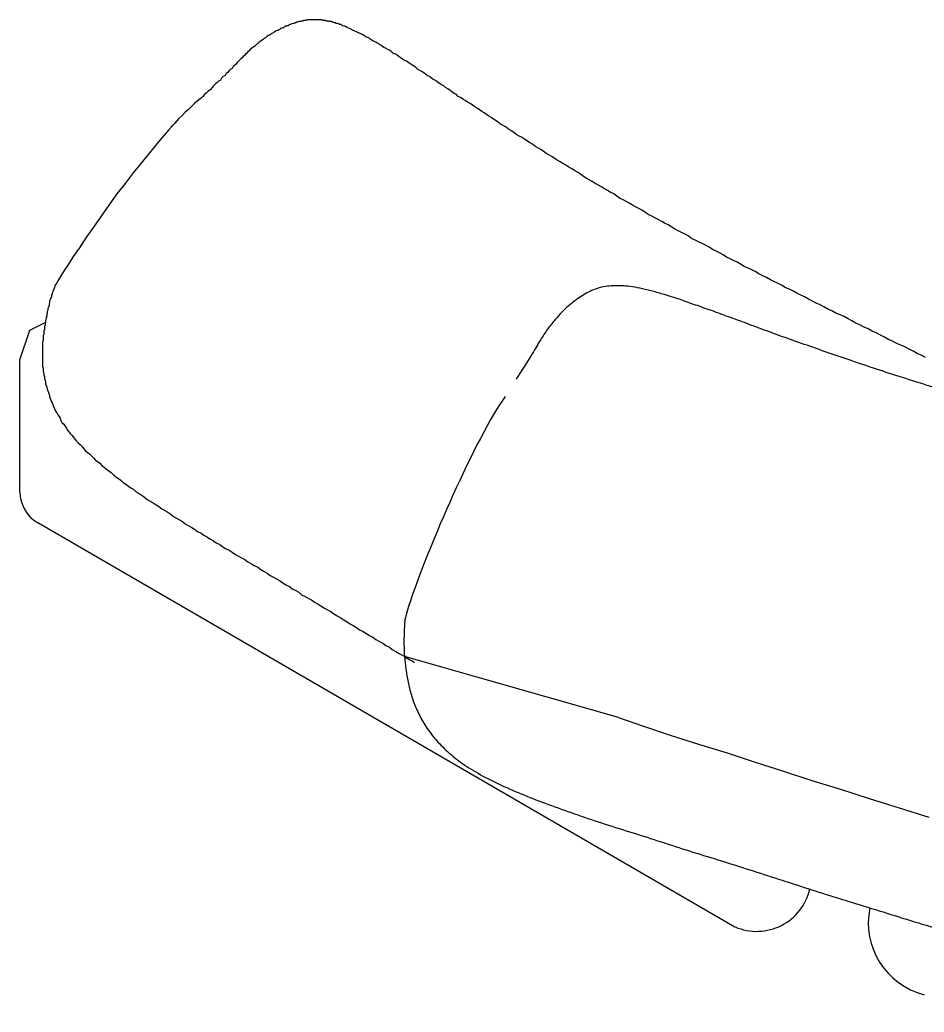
# Model space of a CAD drawing. Extents: x 6707406 to 6714471, y 1868570 to 1872341.
# Drawn here: x 6713958.16 to 6713993.69, y 1870346.6 to 1870385.61 of the extents above; entities that cross this region are included whole.
import ezdxf

# ---------------------------------------------------------------- set-up
doc = ezdxf.new("R2010")
doc.units = 0
doc.layers.add('Nongeo Data(60)', color=7, linetype='Continuous')

msp = doc.modelspace()

# ---------------------------------------------------------------- linework, layer by layer
at = {"layer": 'Nongeo Data(60)'}
for p, q in [((6713958.551, 1870373.419), (6713959.149, 1870373.717)), ((6713958.161, 1870372.247), (6713958.551, 1870373.419)), ((6713958.161, 1870369.124), (6713958.161, 1870372.247)), ((6713958.161, 1870367.057), (6713958.161, 1870369.124)), ((6713986.248, 1870349.948), (6713958.873, 1870365.84)), ((6713981.678, 1870358.192), (6713973.273, 1870360.581))]:
    msp.add_line(p, q, dxfattribs=at)
for points in [[(6713970.471, 1870385.522), (6713970.425, 1870385.522), (6713970.402, 1870385.545), (6713970.356, 1870385.545), (6713970.31, 1870385.545), (6713970.287, 1870385.568), (6713970.241, 1870385.568), (6713970.195, 1870385.568), (6713970.172, 1870385.591), (6713970.126, 1870385.591), (6713970.08, 1870385.591), (6713970.057, 1870385.591), (6713970.011, 1870385.614), (6713969.966, 1870385.614), (6713969.943, 1870385.614), (6713969.897, 1870385.614), (6713969.874, 1870385.614), (6713969.828, 1870385.614), (6713969.805, 1870385.614), (6713969.759, 1870385.614), (6713969.736, 1870385.614), (6713969.69, 1870385.614), (6713969.644, 1870385.614), (6713969.621, 1870385.614), (6713969.575, 1870385.614), (6713969.552, 1870385.614), (6713969.506, 1870385.614), (6713969.483, 1870385.614), (6713969.437, 1870385.614), (6713969.414, 1870385.591), (6713969.368, 1870385.591), (6713969.345, 1870385.591), (6713969.322, 1870385.591), (6713969.277, 1870385.568), (6713969.254, 1870385.568), (6713969.208, 1870385.568), (6713969.185, 1870385.545), (6713969.139, 1870385.545), (6713969.116, 1870385.545), (6713969.07, 1870385.522), (6713969.047, 1870385.522), (6713969.001, 1870385.499), (6713968.978, 1870385.499), (6713968.932, 1870385.476), (6713968.909, 1870385.476), (6713968.863, 1870385.453), (6713968.84, 1870385.453), (6713968.794, 1870385.43), (6713968.771, 1870385.43), (6713968.725, 1870385.407), (6713968.702, 1870385.384), (6713968.656, 1870385.384), (6713968.634, 1870385.361), (6713968.588, 1870385.361), (6713968.565, 1870385.338), (6713968.519, 1870385.315), (6713968.496, 1870385.292), (6713968.45, 1870385.292), (6713968.404, 1870385.269), (6713968.381, 1870385.246), (6713968.335, 1870385.223), (6713968.312, 1870385.2), (6713968.266, 1870385.2), (6713968.22, 1870385.177), (6713968.197, 1870385.154)], [(6713974.03, 1870383.524), (6713973.962, 1870383.57), (6713973.87, 1870383.616), (6713973.801, 1870383.662), (6713973.732, 1870383.73), (6713973.663, 1870383.776), (6713973.594, 1870383.822), (6713973.525, 1870383.868), (6713973.456, 1870383.914), (6713973.387, 1870383.96), (6713973.319, 1870384.006), (6713973.25, 1870384.029), (6713973.181, 1870384.075), (6713973.112, 1870384.121), (6713973.043, 1870384.167), (6713972.997, 1870384.213), (6713972.928, 1870384.259), (6713972.859, 1870384.282), (6713972.79, 1870384.328), (6713972.744, 1870384.373), (6713972.676, 1870384.419), (6713972.607, 1870384.442), (6713972.561, 1870384.488), (6713972.492, 1870384.511), (6713972.423, 1870384.557), (6713972.377, 1870384.603), (6713972.308, 1870384.626), (6713972.262, 1870384.672), (6713972.193, 1870384.695), (6713972.147, 1870384.741), (6713972.078, 1870384.764), (6713972.032, 1870384.787), (6713971.964, 1870384.833), (6713971.918, 1870384.856), (6713971.872, 1870384.902), (6713971.803, 1870384.925), (6713971.757, 1870384.948), (6713971.711, 1870384.971), (6713971.665, 1870385.016), (6713971.596, 1870385.039), (6713971.55, 1870385.062), (6713971.504, 1870385.085), (6713971.458, 1870385.108), (6713971.412, 1870385.131), (6713971.343, 1870385.154), (6713971.298, 1870385.177), (6713971.252, 1870385.2), (6713971.206, 1870385.223), (6713971.16, 1870385.246), (6713971.114, 1870385.269), (6713971.068, 1870385.292), (6713971.022, 1870385.315), (6713970.976, 1870385.338), (6713970.93, 1870385.361), (6713970.884, 1870385.361), (6713970.838, 1870385.384), (6713970.815, 1870385.407), (6713970.769, 1870385.43), (6713970.723, 1870385.43), (6713970.677, 1870385.453), (6713970.632, 1870385.476), (6713970.586, 1870385.476), (6713970.563, 1870385.499), (6713970.517, 1870385.499), (6713970.471, 1870385.522)], [(6713968.197, 1870385.154), (6713968.151, 1870385.131), (6713968.128, 1870385.108), (6713968.082, 1870385.085), (6713968.036, 1870385.062), (6713968.013, 1870385.039), (6713967.967, 1870385.016), (6713967.922, 1870384.994), (6713967.876, 1870384.971), (6713967.853, 1870384.948), (6713967.807, 1870384.902), (6713967.761, 1870384.879), (6713967.738, 1870384.856), (6713967.692, 1870384.833), (6713967.646, 1870384.787), (6713967.6, 1870384.764), (6713967.554, 1870384.718), (6713967.531, 1870384.695), (6713967.485, 1870384.672), (6713967.439, 1870384.626), (6713967.393, 1870384.58), (6713967.347, 1870384.557), (6713967.301, 1870384.511), (6713967.256, 1870384.488), (6713967.21, 1870384.442), (6713967.164, 1870384.396), (6713967.118, 1870384.35), (6713967.072, 1870384.305), (6713967.026, 1870384.259), (6713966.98, 1870384.213), (6713966.934, 1870384.167), (6713966.888, 1870384.121), (6713966.842, 1870384.075), (6713966.796, 1870384.029), (6713966.75, 1870383.983)], [(6713966.75, 1870383.983), (6713966.704, 1870383.937), (6713966.658, 1870383.868), (6713966.59, 1870383.822), (6713966.544, 1870383.776), (6713966.498, 1870383.707), (6713966.429, 1870383.662), (6713966.383, 1870383.616), (6713966.337, 1870383.547), (6713966.268, 1870383.501), (6713966.222, 1870383.432), (6713966.153, 1870383.386), (6713966.084, 1870383.317), (6713966.038, 1870383.248), (6713965.969, 1870383.202), (6713965.901, 1870383.133), (6713965.832, 1870383.087), (6713965.763, 1870383.018), (6713965.717, 1870382.95), (6713965.648, 1870382.881), (6713965.556, 1870382.812), (6713965.487, 1870382.743), (6713965.418, 1870382.674), (6713965.349, 1870382.605), (6713965.28, 1870382.536), (6713965.189, 1870382.467), (6713965.12, 1870382.398), (6713965.028, 1870382.329), (6713964.959, 1870382.261), (6713964.867, 1870382.169), (6713964.775, 1870382.077), (6713964.66, 1870381.985), (6713964.546, 1870381.87), (6713964.408, 1870381.732), (6713964.27, 1870381.572), (6713964.086, 1870381.388)], [(6713980.185, 1870379.551), (6713980.071, 1870379.62), (6713979.956, 1870379.688), (6713979.841, 1870379.757), (6713979.726, 1870379.826), (6713979.611, 1870379.895), (6713979.496, 1870379.964), (6713979.382, 1870380.033), (6713979.267, 1870380.102), (6713979.152, 1870380.171), (6713979.06, 1870380.24), (6713978.945, 1870380.308), (6713978.83, 1870380.377), (6713978.716, 1870380.446), (6713978.624, 1870380.515), (6713978.509, 1870380.584), (6713978.394, 1870380.653), (6713978.302, 1870380.722), (6713978.187, 1870380.791), (6713978.072, 1870380.86), (6713977.981, 1870380.929), (6713977.866, 1870380.997), (6713977.774, 1870381.043), (6713977.659, 1870381.112), (6713977.567, 1870381.181), (6713977.475, 1870381.25), (6713977.361, 1870381.319), (6713977.269, 1870381.388), (6713977.154, 1870381.457), (6713977.062, 1870381.503), (6713976.97, 1870381.572), (6713976.878, 1870381.641), (6713976.763, 1870381.709), (6713976.672, 1870381.778), (6713976.58, 1870381.824), (6713976.488, 1870381.893), (6713976.396, 1870381.962), (6713976.304, 1870382.008), (6713976.212, 1870382.077), (6713976.12, 1870382.146), (6713976.029, 1870382.192), (6713975.937, 1870382.261), (6713975.845, 1870382.329), (6713975.753, 1870382.375), (6713975.661, 1870382.444), (6713975.569, 1870382.49), (6713975.477, 1870382.559), (6713975.385, 1870382.605), (6713975.317, 1870382.674), (6713975.225, 1870382.72), (6713975.133, 1870382.789), (6713975.064, 1870382.835), (6713974.972, 1870382.904), (6713974.88, 1870382.95), (6713974.811, 1870383.018), (6713974.719, 1870383.064), (6713974.651, 1870383.11), (6713974.559, 1870383.179), (6713974.49, 1870383.225), (6713974.398, 1870383.271), (6713974.329, 1870383.317), (6713974.26, 1870383.386), (6713974.168, 1870383.432), (6713974.099, 1870383.478), (6713974.03, 1870383.524)], [(6713964.408, 1870381.732), (6713964.224, 1870381.526), (6713963.994, 1870381.273), (6713963.742, 1870380.974), (6713963.489, 1870380.676), (6713963.214, 1870380.331), (6713962.915, 1870379.964), (6713962.616, 1870379.597), (6713962.295, 1870379.183), (6713961.973, 1870378.77), (6713961.652, 1870378.333), (6713961.353, 1870377.897), (6713961.055, 1870377.461), (6713960.756, 1870377.047), (6713960.504, 1870376.657), (6713960.251, 1870376.312), (6713960.067, 1870376.014), (6713959.906, 1870375.761), (6713959.769, 1870375.555), (6713959.677, 1870375.394), (6713959.608, 1870375.279), (6713959.539, 1870375.164), (6713959.516, 1870375.095), (6713959.493, 1870375.026), (6713959.47, 1870374.957), (6713959.447, 1870374.912), (6713959.424, 1870374.843), (6713959.401, 1870374.797), (6713959.401, 1870374.728), (6713959.378, 1870374.682), (6713959.355, 1870374.613), (6713959.332, 1870374.567), (6713959.332, 1870374.498), (6713959.309, 1870374.452), (6713959.309, 1870374.383), (6713959.286, 1870374.314), (6713959.263, 1870374.268), (6713959.263, 1870374.2), (6713959.24, 1870374.154), (6713959.24, 1870374.085), (6713959.217, 1870374.039), (6713959.217, 1870373.97), (6713959.195, 1870373.924), (6713959.195, 1870373.855), (6713959.172, 1870373.809), (6713959.172, 1870373.74), (6713959.149, 1870373.671), (6713959.149, 1870373.625), (6713959.126, 1870373.557), (6713959.126, 1870373.488), (6713959.126, 1870373.442), (6713959.103, 1870373.373), (6713959.103, 1870373.304), (6713959.103, 1870373.258), (6713959.08, 1870373.189), (6713959.08, 1870373.12), (6713959.08, 1870373.051), (6713959.08, 1870373.005), (6713959.057, 1870372.936), (6713959.057, 1870372.868), (6713959.057, 1870372.799), (6713959.057, 1870372.73), (6713959.057, 1870372.684), (6713959.057, 1870372.615), (6713959.057, 1870372.546)], [(6713988.683, 1870374.866), (6713988.522, 1870374.957), (6713988.384, 1870375.026), (6713988.223, 1870375.095), (6713988.086, 1870375.187), (6713987.925, 1870375.256), (6713987.787, 1870375.325), (6713987.649, 1870375.394), (6713987.488, 1870375.486), (6713987.351, 1870375.555), (6713987.19, 1870375.623), (6713987.052, 1870375.715), (6713986.914, 1870375.784), (6713986.777, 1870375.853), (6713986.616, 1870375.922), (6713986.478, 1870376.014), (6713986.34, 1870376.083), (6713986.202, 1870376.152), (6713986.065, 1870376.221), (6713985.927, 1870376.289), (6713985.789, 1870376.381), (6713985.651, 1870376.45), (6713985.513, 1870376.519), (6713985.376, 1870376.588), (6713985.238, 1870376.68), (6713985.1, 1870376.749), (6713984.962, 1870376.818), (6713984.824, 1870376.887), (6713984.687, 1870376.955), (6713984.549, 1870377.024), (6713984.411, 1870377.116), (6713984.296, 1870377.185), (6713984.158, 1870377.254), (6713984.021, 1870377.323), (6713983.883, 1870377.392), (6713983.768, 1870377.461), (6713983.63, 1870377.553), (6713983.492, 1870377.621), (6713983.378, 1870377.69), (6713983.24, 1870377.759), (6713983.102, 1870377.828), (6713982.987, 1870377.897), (6713982.849, 1870377.966), (6713982.735, 1870378.035), (6713982.597, 1870378.127), (6713982.482, 1870378.196), (6713982.344, 1870378.265), (6713982.229, 1870378.333), (6713982.092, 1870378.402), (6713981.977, 1870378.471), (6713981.862, 1870378.54), (6713981.724, 1870378.609), (6713981.609, 1870378.678), (6713981.494, 1870378.77), (6713981.357, 1870378.839), (6713981.242, 1870378.908), (6713981.127, 1870378.976), (6713981.012, 1870379.045), (6713980.897, 1870379.114), (6713980.759, 1870379.183), (6713980.645, 1870379.252), (6713980.53, 1870379.321), (6713980.415, 1870379.39), (6713980.3, 1870379.459), (6713980.185, 1870379.551)], [(6713993.735, 1870372.339), (6713993.574, 1870372.431), (6713993.414, 1870372.5), (6713993.253, 1870372.592), (6713993.092, 1870372.661), (6713992.931, 1870372.753), (6713992.771, 1870372.822), (6713992.61, 1870372.891), (6713992.449, 1870372.982), (6713992.288, 1870373.051), (6713992.128, 1870373.143), (6713991.967, 1870373.212), (6713991.806, 1870373.304), (6713991.645, 1870373.373), (6713991.485, 1870373.465), (6713991.324, 1870373.534), (6713991.163, 1870373.625), (6713991.002, 1870373.694), (6713990.842, 1870373.786), (6713990.704, 1870373.855), (6713990.543, 1870373.947), (6713990.382, 1870374.016), (6713990.221, 1870374.085), (6713990.061, 1870374.177), (6713989.9, 1870374.245), (6713989.739, 1870374.337), (6713989.601, 1870374.406), (6713989.441, 1870374.475), (6713989.28, 1870374.567), (6713989.142, 1870374.636), (6713988.981, 1870374.728), (6713988.821, 1870374.797), (6713988.683, 1870374.866)], [(6713959.057, 1870372.546), (6713959.057, 1870372.477), (6713959.057, 1870372.408), (6713959.057, 1870372.339), (6713959.057, 1870372.27), (6713959.057, 1870372.202), (6713959.057, 1870372.133), (6713959.057, 1870372.064), (6713959.057, 1870371.995), (6713959.08, 1870371.926), (6713959.08, 1870371.857), (6713959.08, 1870371.788), (6713959.103, 1870371.719), (6713959.103, 1870371.65), (6713959.126, 1870371.581), (6713959.126, 1870371.513), (6713959.149, 1870371.444), (6713959.172, 1870371.375), (6713959.172, 1870371.306), (6713959.195, 1870371.237), (6713959.217, 1870371.168), (6713959.24, 1870371.099), (6713959.263, 1870371.03), (6713959.286, 1870370.961), (6713959.309, 1870370.892), (6713959.332, 1870370.801), (6713959.355, 1870370.732), (6713959.378, 1870370.663), (6713959.401, 1870370.594), (6713959.447, 1870370.525), (6713959.47, 1870370.456), (6713959.493, 1870370.387), (6713959.539, 1870370.295), (6713959.562, 1870370.226), (6713959.608, 1870370.158), (6713959.654, 1870370.089), (6713959.7, 1870370.02), (6713959.746, 1870369.951), (6713959.769, 1870369.859), (6713959.815, 1870369.79), (6713959.884, 1870369.721), (6713959.929, 1870369.652), (6713959.975, 1870369.583), (6713960.021, 1870369.492), (6713960.09, 1870369.423), (6713960.136, 1870369.354), (6713960.205, 1870369.285), (6713960.251, 1870369.216), (6713960.32, 1870369.124), (6713960.389, 1870369.055), (6713960.458, 1870368.986), (6713960.527, 1870368.917), (6713960.595, 1870368.849), (6713960.664, 1870368.757), (6713960.733, 1870368.688), (6713960.802, 1870368.619), (6713960.894, 1870368.55), (6713960.963, 1870368.481), (6713961.055, 1870368.389), (6713961.124, 1870368.32), (6713961.216, 1870368.251), (6713961.307, 1870368.183), (6713961.376, 1870368.091), (6713961.468, 1870368.022), (6713961.56, 1870367.953)], [(6713961.56, 1870367.953), (6713961.652, 1870367.884), (6713961.744, 1870367.815), (6713961.836, 1870367.723), (6713961.927, 1870367.654), (6713962.042, 1870367.585), (6713962.134, 1870367.516), (6713962.226, 1870367.425), (6713962.318, 1870367.356), (6713962.433, 1870367.287), (6713962.525, 1870367.218), (6713962.639, 1870367.149), (6713962.731, 1870367.057), (6713962.846, 1870366.988), (6713962.961, 1870366.919), (6713963.053, 1870366.85), (6713963.168, 1870366.759), (6713963.282, 1870366.69), (6713963.397, 1870366.621), (6713963.512, 1870366.552), (6713963.627, 1870366.483), (6713963.742, 1870366.391), (6713963.857, 1870366.322), (6713963.971, 1870366.253), (6713964.086, 1870366.184), (6713964.201, 1870366.093), (6713964.316, 1870366.024), (6713964.431, 1870365.955), (6713964.546, 1870365.886), (6713964.66, 1870365.794), (6713964.798, 1870365.725), (6713964.913, 1870365.656), (6713965.028, 1870365.587), (6713965.143, 1870365.495), (6713965.28, 1870365.427), (6713965.395, 1870365.358), (6713965.51, 1870365.289), (6713965.648, 1870365.197), (6713965.763, 1870365.128), (6713965.878, 1870365.059), (6713966.015, 1870364.99), (6713966.13, 1870364.898), (6713966.245, 1870364.829), (6713966.383, 1870364.761), (6713966.498, 1870364.692), (6713966.635, 1870364.6), (6713966.75, 1870364.531), (6713966.865, 1870364.462), (6713967.003, 1870364.393), (6713967.118, 1870364.301), (6713967.256, 1870364.232), (6713967.37, 1870364.163), (6713967.508, 1870364.095), (6713967.623, 1870364.003), (6713967.738, 1870363.934), (6713967.876, 1870363.865), (6713967.99, 1870363.773), (6713968.128, 1870363.704), (6713968.243, 1870363.635), (6713968.358, 1870363.566), (6713968.496, 1870363.474), (6713968.611, 1870363.406), (6713968.748, 1870363.337), (6713968.863, 1870363.245), (6713969.001, 1870363.176)], [(6713969.001, 1870363.176), (6713969.116, 1870363.107), (6713969.231, 1870363.015), (6713969.368, 1870362.946), (6713969.483, 1870362.877), (6713969.621, 1870362.808), (6713969.736, 1870362.717), (6713969.874, 1870362.648), (6713969.988, 1870362.579), (6713970.126, 1870362.487), (6713970.241, 1870362.418), (6713970.379, 1870362.349), (6713970.494, 1870362.257), (6713970.632, 1870362.188), (6713970.746, 1870362.12), (6713970.884, 1870362.028), (6713970.999, 1870361.959), (6713971.137, 1870361.867), (6713971.252, 1870361.798), (6713971.389, 1870361.729), (6713971.504, 1870361.637), (6713971.642, 1870361.568), (6713971.757, 1870361.499), (6713971.895, 1870361.408), (6713972.032, 1870361.339), (6713972.147, 1870361.247), (6713972.285, 1870361.178), (6713972.423, 1870361.109), (6713972.538, 1870361.017), (6713972.676, 1870360.948), (6713972.79, 1870360.856), (6713972.928, 1870360.787), (6713973.066, 1870360.696), (6713973.204, 1870360.627), (6713973.319, 1870360.558), (6713973.456, 1870360.466), (6713973.594, 1870360.397), (6713973.663, 1870360.351)], [(6713981.678, 1870358.192), (6713982.666, 1870357.848), (6713983.745, 1870357.48), (6713984.824, 1870357.136), (6713985.95, 1870356.791), (6713987.052, 1870356.424), (6713988.155, 1870356.079), (6713989.28, 1870355.712), (6713990.405, 1870355.368), (6713991.53, 1870355), (6713992.702, 1870354.633), (6713993.873, 1870354.265)]]:
    msp.add_lwpolyline(points, dxfattribs=at)
for centre, radius, start, end in [((6713959.566, 1870367.054), 1.4, 180, 239.8894), ((6713987.109, 1870351.922), 2.143, 246.6381, 347.2372), ((6713994.423, 1870350.123), 2.93, 168.6471, 255.3533)]:
    msp.add_arc(centre, radius, start, end, dxfattribs=at)
for points in [[(6713977.223, 1870370.801), (6713976.671, 1870370.043), (6713975.064, 1870366.896), (6713973.318, 1870362.395), (6713973.273, 1870361.89), (6713973.25, 1870361.408), (6713973.25, 1870360.948), (6713973.273, 1870360.466), (6713973.341, 1870359.961), (6713973.433, 1870359.455), (6713973.571, 1870358.927), (6713973.778, 1870358.422), (6713974.053, 1870357.894), (6713974.421, 1870357.389), (6713974.88, 1870356.906), (6713975.454, 1870356.424), (6713976.143, 1870355.988), (6713976.947, 1870355.574), (6713977.843, 1870355.184), (6713978.784, 1870354.816), (6713979.818, 1870354.449), (6713980.874, 1870354.081), (6713981.977, 1870353.737), (6713983.079, 1870353.392), (6713984.181, 1870353.025), (6713985.307, 1870352.681), (6713986.409, 1870352.336), (6713987.534, 1870351.969), (6713988.683, 1870351.601), (6713989.831, 1870351.234), (6713991.025, 1870350.866), (6713992.219, 1870350.499), (6713993.46, 1870350.108), (6713994.7, 1870349.741), (6713995.963, 1870349.373), (6713997.226, 1870349.006), (6713998.466, 1870348.661), (6713999.66, 1870348.317), (6714000.855, 1870347.995), (6714001.98, 1870347.72), (6714003.036, 1870347.444), (6714004.047, 1870347.215), (6714005.011, 1870347.008), (6714005.884, 1870346.847), (6714006.734, 1870346.709), (6714007.492, 1870346.64), (6714008.227, 1870346.595), (6714008.87, 1870346.617), (6714009.467, 1870346.686), (6714010.018, 1870346.824), (6714010.523, 1870347.008), (6714010.982, 1870347.238), (6714011.396, 1870347.559), (6714011.763, 1870347.904), (6714012.131, 1870348.34), (6714012.452, 1870348.799), (6714012.751, 1870349.35), (6714013.026, 1870349.948), (6714013.279, 1870350.591), (6714013.532, 1870351.28), (6714014.45, 1870361.867), (6714014.382, 1870364.393), (6714013.647, 1870365.725), (6714012.751, 1870366.483), (6714011.855, 1870366.782), (6714010.638, 1870367.08), (6714009.352, 1870367.379), (6714007.974, 1870367.7), (6714006.573, 1870368.022), (6714005.172, 1870368.343), (6714003.771, 1870368.642), (6714002.416, 1870368.963), (6714001.107, 1870369.285), (6713999.844, 1870369.583), (6713998.604, 1870369.905), (6713997.41, 1870370.226), (6713996.238, 1870370.525), (6713995.113, 1870370.847), (6713994.034, 1870371.168), (6713992.954, 1870371.513), (6713991.944, 1870371.834), (6713990.933, 1870372.179), (6713989.992, 1870372.5), (6713989.073, 1870372.822), (6713988.223, 1870373.12), (6713987.397, 1870373.419), (6713986.616, 1870373.717), (6713985.904, 1870373.97), (6713985.238, 1870374.222), (6713984.618, 1870374.429), (6713984.067, 1870374.636), (6713983.538, 1870374.797), (6713983.056, 1870374.934), (6713982.62, 1870375.049), (6713982.229, 1870375.118), (6713981.862, 1870375.164), (6713981.54, 1870375.164), (6713981.242, 1870375.141), (6713980.943, 1870375.095), (6713980.782, 1870375.026), (6713980.691, 1870375.003)], [(6713980.691, 1870375.003), (6713980.599, 1870374.957), (6713980.438, 1870374.889), (6713980.185, 1870374.728), (6713979.956, 1870374.567), (6713979.703, 1870374.36), (6713979.45, 1870374.131), (6713979.198, 1870373.832), (6713978.922, 1870373.511), (6713978.647, 1870373.097), (6713978.371, 1870372.615), (6713978.05, 1870372.087), (6713977.659, 1870371.49)]]:
    msp.add_open_spline(points, degree=3, dxfattribs=at)

doc.saveas('drawing.dxf')
